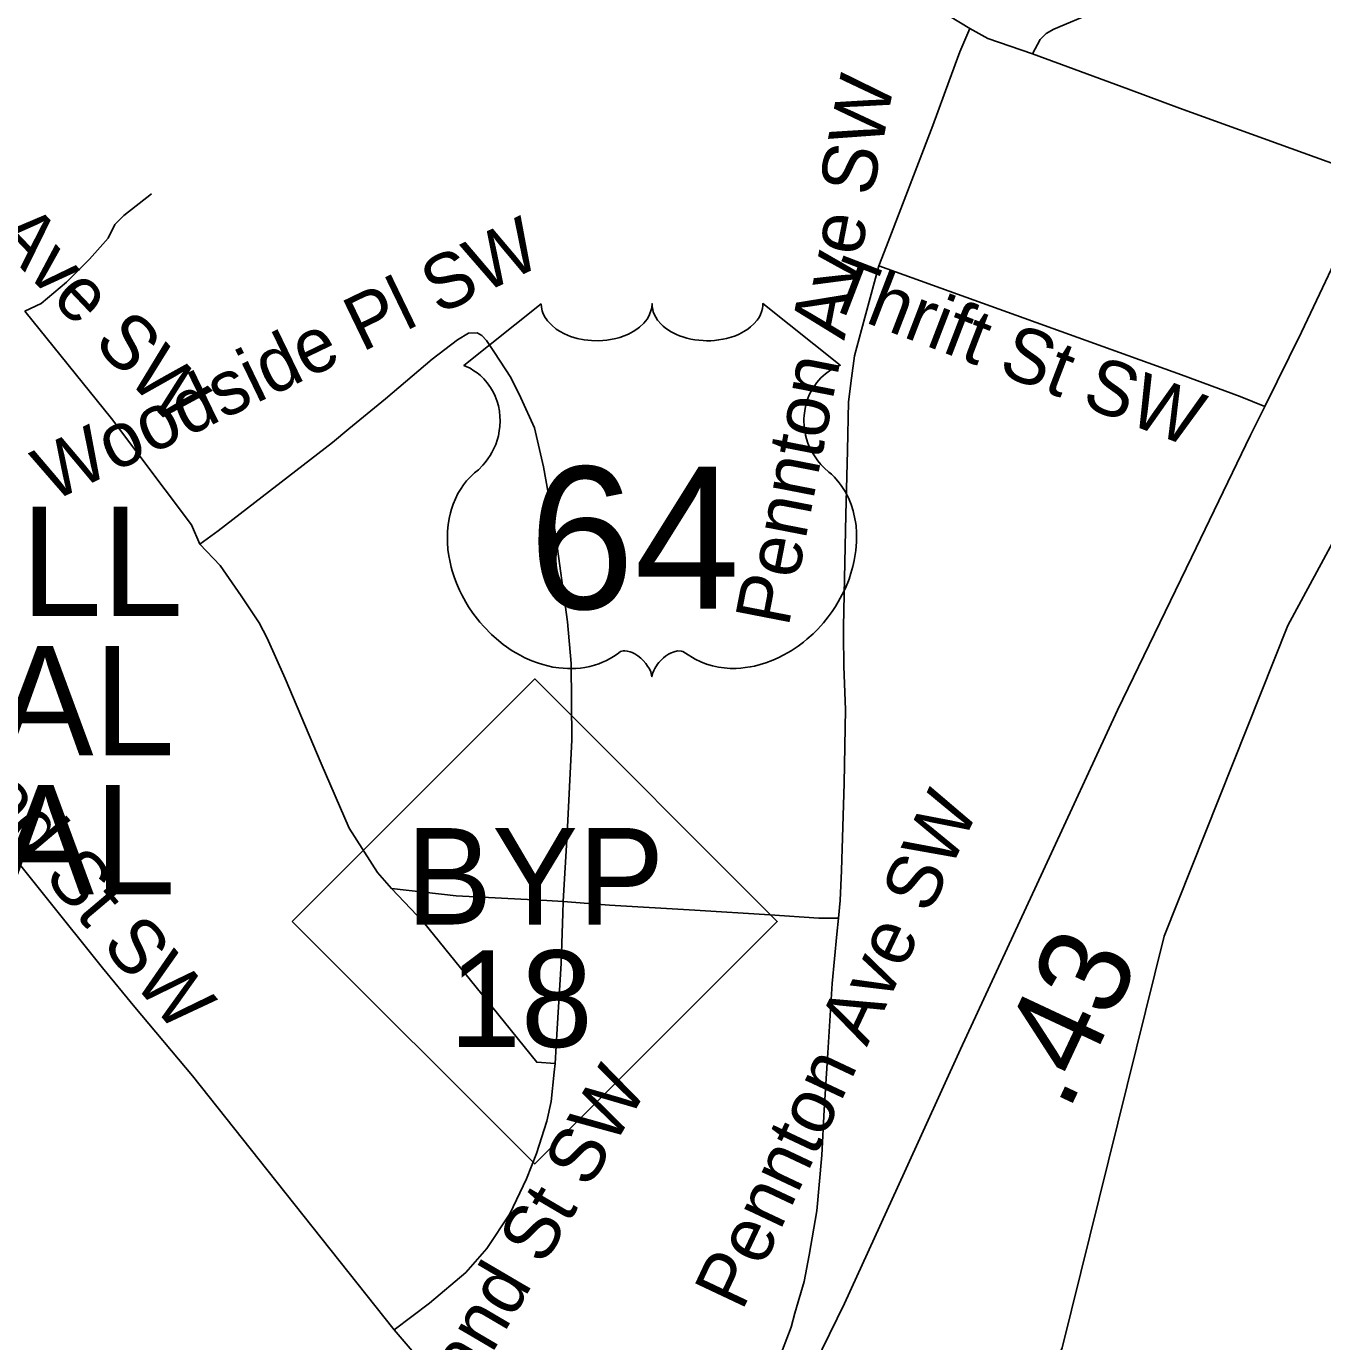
# Model space of a CAD drawing. Extents: x 1159738 to 1321356, y 736314 to 882035.
# Drawn here: x 1249831 to 1251612, y 795624 to 797430 of the extents above; entities that cross this region are included whole.
import ezdxf

# ---------------------------------------------------------------- set-up
doc = ezdxf.new("R2010")
doc.units = 0
for name, color, linetype in [('Exist Cultural Hospital Label', 7, 'Continuous'), ('Exist Hydrographic Creek Single Shore', 7, 'Continuous'), ('Exist Road Non-System Type 51', 7, 'Continuous'), ('Exist Road Non-System Type 51 Label', 7, 'Continuous'), ('Exist Road Primary NC Attributed', 7, 'Continuous'), ('Exist Road Primary NC Shield CELL', 7, 'Continuous'), ('Exist Road Primary NC Shield Number Label', 7, 'Continuous'), ('Exist Road Primary US Label', 7, 'Continuous'), ('Exist Road Primary US Mileage Hundredths English Label', 7, 'Continuous'), ('Exist Road Primary US Shield CELL', 7, 'Continuous'), ('Exist Road Primary US Shield Number Label', 7, 'Continuous'), ('Exist Road Primary US UnDivided 4 Lane Attributed', 7, 'Continuous')]:
    doc.layers.add(name, color=color, linetype=linetype)

msp = doc.modelspace()

# ---------------------------------------------------------------- linework, layer by layer
at = {"layer": 'Exist Hydrographic Creek Single Shore'}
msp.add_lwpolyline([(1251002.6, 794973.7), (1251014.9, 795046.1), (1251253.9, 795615.8), (1251393.9, 796180.9), (1251563.9, 796607.5), (1251857.9, 797151.9)], dxfattribs=at)
at = {"layer": 'Exist Road Non-System Type 51'}
for points in [[(1251604.6, 797615.2), (1251571.4, 797589.3), (1251529.8, 797555.4), (1251511.3, 797539.4), (1251502.3, 797533), (1251488.9, 797525.3), (1251478.6, 797518.9), (1251458.1, 797508.6), (1251413.3, 797493.2), (1251296.8, 797449), (1251242.4, 797426), (1251232.1, 797420.2), (1251223.8, 797411.9), (1251213, 797392.2)], [(1251127, 797427), (1251113.3, 797394.8), (1251098.8, 797355.3), (1251076.3, 797293.7), (1251012.8, 797128.4), (1251002.1, 797101.4)], [(1249829.5, 797038.9), (1249851.9, 797049.7), (1249886.8, 797078.9), (1249918.2, 797110.2), (1249944, 797139.3), (1249953.1, 797158.1), (1249965.6, 797170.5), (1250003.4, 797200.1)], [(1251002.1, 797101.4), (1250996.4, 797079), (1250978.5, 797013.1), (1250968.9, 796977.7), (1250964.4, 796946.9), (1250960.6, 796914.3), (1250959, 796847.5), (1250956.9, 796759.2), (1250953.6, 796606.2), (1250953.5, 796595.1)], [(1251002.1, 797101.4), (1251417.8, 796951.6), (1251498.5, 796921.9), (1251532.3, 796908.2)], [(1249829.5, 797038.9), (1249948.5, 796891.5), (1250058.1, 796745.5), (1250069.8, 796718.9)], [(1250568.8, 796228.3), (1250574.2, 796321.1), (1250580.8, 796450.5), (1250579.5, 796555.4), (1250574.6, 796612.4), (1250557.8, 796735.8), (1250541.8, 796825.1), (1250529.4, 796878.6), (1250510.7, 796919.9), (1250496.9, 796947.9), (1250474.3, 796982.4), (1250463.2, 796998.8), (1250457, 797005.5), (1250450.4, 797009.1), (1250438.8, 797008.6), (1250423.7, 796999.7), (1250388.7, 796973.1), (1250324.7, 796918.4), (1250274.3, 796877.2), (1250251.7, 796858.6), (1250095, 796737.3), (1250069.8, 796718.9)], [(1249443.1, 796743.9), (1249495, 796686.7), (1249551.9, 796614.3), (1249628.2, 796519.4), (1249690.5, 796441.6), (1249781, 796330.4), (1249936.2, 796137.4), (1249980.7, 796083.4), (1250059.7, 795989.2), (1250174.1, 795845), (1250336.7, 795640.5)], [(1250069.8, 796718.9), (1250097.5, 796689.7), (1250126.6, 796648.2), (1250151.4, 796611.1), (1250162.3, 796590), (1250187, 796534.6), (1250236.4, 796417.8), (1250275, 796329), (1250313.5, 796268.2), (1250333.1, 796246.3)], [(1250953.5, 796595.1), (1250954, 796551.3), (1250956.5, 796492), (1250954.4, 796390.7), (1250951, 796270.9), (1250949, 796229.9), (1250946.9, 796205.7)], [(1250568.8, 796228.3), (1250546.2, 796229.6), (1250421.8, 796236.1), (1250333.1, 796246.3)], [(1250333.1, 796246.3), (1250376.7, 796200), (1250470.5, 796084.3), (1250532.3, 796007.8), (1250557.8, 796006.1)], [(1250557.8, 796006.1), (1250560.4, 796053.4), (1250565.7, 796143.7), (1250568.4, 796212.1), (1250568.8, 796228.3)], [(1250568.8, 796228.3), (1250632.3, 796223.4), (1250749.5, 796216.3), (1250852.5, 796210.1), (1250919.8, 796205.7), (1250946.9, 796205.7)], [(1250946.9, 796205.7), (1250944.4, 796183.6), (1250938.1, 796115.7), (1250931.9, 796020.6), (1250927.3, 795942.2), (1250924, 795880), (1250916.9, 795803.7), (1250906.5, 795743), (1250899.4, 795706.9), (1250887, 795663.2), (1250881.6, 795643.8), (1250863.7, 795597.1), (1250841.2, 795548), (1250824.6, 795513.5), (1250809.2, 795489.8), (1250781.7, 795452.7), (1250764.7, 795432), (1250740.1, 795406.2), (1250712.2, 795380.8), (1250665.2, 795340.8), (1250629.1, 795312.6), (1250616.2, 795304.3)], [(1250336.7, 795640.5), (1250384.9, 795676.9), (1250435.2, 795719.2), (1250463.7, 795752.2), (1250495.6, 795799.6), (1250518.3, 795847.7), (1250532.1, 795882.4), (1250546.3, 795926.6), (1250552, 795953.9), (1250556.1, 795994), (1250557.8, 796006.1)], [(1250336.7, 795640.5), (1250377.7, 795592.4), (1250436.5, 795526.9), (1250616.2, 795304.3)]]:
    msp.add_lwpolyline(points, dxfattribs=at)
at = {"layer": 'Exist Road Primary NC Attributed'}
msp.add_lwpolyline([(1251099.3, 797444.2), (1251127, 797427), (1251152, 797413.3), (1251213, 797392.2), (1251344.9, 797343.6), (1251415.1, 797317.7), (1251667.4, 797226.8)], dxfattribs=at)
at = {"layer": 'Exist Road Primary NC Shield CELL'}
msp.add_lwpolyline([(1250196.6, 796201.1), (1250529.6, 796534.1), (1250862.6, 796201.1), (1250529.6, 795868.1)], close=True, dxfattribs=at)
at = {"layer": 'Exist Road Primary US Shield CELL'}
msp.add_lwpolyline([(1250538.6, 797049), (1250538.9, 797044.6), (1250540, 797039.4), (1250540.8, 797036.7), (1250543.2, 797031.6), (1250547.2, 797025.5), (1250552.9, 797019.5), (1250559.2, 797014.3), (1250563.5, 797011.5), (1250570.7, 797007.7), (1250578.9, 797004.2), (1250588.1, 797001.6), (1250597.5, 796999.7), (1250607.7, 796998.5), (1250617.8, 796998.4), (1250628.7, 796999.2), (1250640.8, 797001.5), (1250646.4, 797002.9), (1250652.6, 797005.1), (1250658.3, 797007.5), (1250664.7, 797010.9), (1250669.8, 797014.1), (1250673.7, 797017), (1250679.4, 797022.4), (1250683.9, 797028), (1250685.8, 797031.1), (1250687.4, 797034.2), (1250689.6, 797040.6), (1250690.3, 797043.4), (1250690.7, 797049.3), (1250691.1, 797044.3), (1250691.6, 797041.3), (1250692.4, 797038.2), (1250693.6, 797035), (1250695.9, 797030.5), (1250698.4, 797026.7), (1250703.2, 797021.2), (1250706.1, 797018.4), (1250708.8, 797016.2), (1250716, 797011.2), (1250724.5, 797007), (1250728.6, 797005.1), (1250732.9, 797003.6), (1250738.3, 797002), (1250743.9, 797000.7), (1250749.4, 796999.7), (1250755, 796998.9), (1250760.8, 796998.5), (1250765.5, 796998.4), (1250771.3, 796998.4), (1250776.6, 796998.7), (1250782.1, 796999.4), (1250788.1, 797000.4), (1250792.9, 797001.4), (1250799.3, 797003.1), (1250805.1, 797005.2), (1250810.2, 797007.4), (1250816.8, 797010.9), (1250822.1, 797014.2), (1250826, 797017.3), (1250830.7, 797021.6), (1250835.1, 797026.7), (1250837.6, 797030.4), (1250839.5, 797034.2), (1250841.2, 797038.2), (1250842.2, 797042.5), (1250842.7, 797046.2), (1250842.8, 797049.4), (1250949.1, 796964.7), (1250946.6, 796963.8), (1250940.8, 796960.9), (1250936.2, 796958.2), (1250928.9, 796953.1), (1250925.8, 796950.3), (1250922.6, 796947.3), (1250919.7, 796944.2), (1250917.2, 796941.2), (1250914.1, 796936.9), (1250911.4, 796932.7), (1250908.7, 796928), (1250906.7, 796923.9), (1250903.4, 796915.3), (1250901.8, 796909.9), (1250900.8, 796905.4), (1250899.6, 796895.9), (1250899.3, 796891.3), (1250899.3, 796886.9), (1250899.5, 796882.2), (1250900, 796877.7), (1250900.8, 796872.9), (1250901.5, 796868.8), (1250902.8, 796863.7), (1250904.7, 796857.8), (1250907.1, 796852.1), (1250911.9, 796842.9), (1250918.2, 796833.4), (1250922.6, 796828.2), (1250927, 796823.7), (1250933.6, 796818.1), (1250937.1, 796815), (1250941.2, 796810.9), (1250947.8, 796803.2), (1250950.5, 796799.5), (1250953.3, 796795.5), (1250955.8, 796791.2), (1250958.3, 796786.7), (1250960.3, 796782.8), (1250964, 796773.7), (1250966.8, 796764.8), (1250968, 796760.2), (1250970, 796749.7), (1250970.8, 796744.6), (1250971.6, 796734.4), (1250971.6, 796722.1), (1250970.7, 796710.4), (1250968.5, 796696.8), (1250966.6, 796688.6), (1250963.9, 796679.1), (1250961.2, 796670.9), (1250956.3, 796658.8), (1250952, 796650), (1250946.4, 796639.7), (1250942.6, 796633.5), (1250938.1, 796626.8), (1250932.5, 796619.2), (1250926, 796611), (1250918.2, 796602.4), (1250911.8, 796596.1), (1250903.5, 796588.7), (1250898.5, 796584.5), (1250891.4, 796579.1), (1250881.6, 796572.6), (1250871.9, 796567), (1250863.7, 796562.8), (1250856.4, 796559.6), (1250847, 796556.1), (1250831.3, 796551.7), (1250825.6, 796550.5), (1250818.8, 796549.5), (1250812.5, 796548.9), (1250806.3, 796548.5), (1250798, 796548.5), (1250789.8, 796549.2), (1250782, 796550.3), (1250773.9, 796552), (1250765.5, 796554.5), (1250757.8, 796557.5), (1250750, 796561.3), (1250736.8, 796569.6), (1250733, 796571.6), (1250730.9, 796572.2), (1250725.8, 796572.5), (1250721, 796571.4), (1250716.1, 796569.5), (1250713.2, 796567.9), (1250709.3, 796565.4), (1250706.3, 796563), (1250702.6, 796559.5), (1250700.1, 796556.6), (1250698.2, 796554.4), (1250694.5, 796548.5), (1250693.2, 796545.8), (1250691.8, 796542.2), (1250690.6, 796536.9), (1250688.9, 796543.6), (1250687, 796548), (1250684.7, 796551.7), (1250682.3, 796555.1), (1250678.6, 796559.3), (1250675.3, 796562.5), (1250671.3, 796565.8), (1250667, 796568.4), (1250663.6, 796570.1), (1250660.5, 796571.3), (1250656.6, 796572.3), (1250653.5, 796572.5), (1250650.9, 796572.5), (1250647.4, 796571.6), (1250642.6, 796568.2), (1250638, 796565), (1250633.1, 796562), (1250627.2, 796558.8), (1250622.8, 796556.8), (1250617.7, 796554.8), (1250611.7, 796552.8), (1250605.1, 796551.1), (1250598.4, 796549.8), (1250592.5, 796548.8), (1250586.2, 796548.3), (1250580.5, 796548.1), (1250574.5, 796548.2), (1250568.9, 796548.6), (1250562.5, 796549.2), (1250554.4, 796550.3), (1250547.8, 796551.9), (1250540.7, 796553.7), (1250533.5, 796556), (1250525.8, 796559), (1250516.1, 796563.2), (1250509.4, 796566.6), (1250498.8, 796572.7), (1250486.4, 796581.3), (1250477, 796588.9), (1250470.1, 796595.1), (1250460, 796605.4), (1250454.1, 796612.1), (1250444.8, 796624.2), (1250438.8, 796632.9), (1250435, 796639.3), (1250429.3, 796649.6), (1250426.2, 796656.1), (1250422.2, 796665.5), (1250419, 796674.1), (1250416.4, 796682.3), (1250415, 796687.5), (1250413, 796696.6), (1250411.7, 796703.1), (1250410.5, 796711.9), (1250409.9, 796721.3), (1250409.8, 796729.9), (1250410, 796737), (1250410.8, 796745.4), (1250412.2, 796754.3), (1250413.9, 796761.9), (1250415.4, 796767.3), (1250417.7, 796774), (1250420.7, 796781.3), (1250424.2, 796788.4), (1250427.6, 796794.2), (1250431.8, 796800.5), (1250435.9, 796805.8), (1250441.3, 796811.7), (1250447, 796817.1), (1250452.2, 796821.3), (1250458.3, 796827.4), (1250461.5, 796831), (1250465.4, 796836.1), (1250468.4, 796840.8), (1250470.9, 796845), (1250474.1, 796851.2), (1250476.1, 796855.9), (1250478.5, 796863), (1250479.7, 796868), (1250481, 796874.5), (1250481.8, 796880.6), (1250482.1, 796888.2), (1250481.9, 796894.5), (1250481.1, 796901.8), (1250479.7, 796908.9), (1250478.1, 796915), (1250475.4, 796922.1), (1250473, 796927.2), (1250469, 796934.2), (1250464.4, 796940.6), (1250459.8, 796945.9), (1250455, 796950.6), (1250450.5, 796954.1), (1250446.2, 796957.2), (1250440.8, 796960.5), (1250435.6, 796963.1), (1250432.3, 796964.4)], close=True, dxfattribs=at)
at = {"layer": 'Exist Road Primary US UnDivided 4 Lane Attributed'}
msp.add_lwpolyline([(1250694.7, 795159.1), (1250716, 795197.4), (1250806.7, 795377.6), (1250883.3, 795529.5), (1250954.8, 795676.3), (1251037.6, 795856.9), (1251114.1, 796025.5), (1251228, 796270.7), (1251330.1, 796491.1), (1251431.4, 796700.6), (1251512.4, 796868.9), (1251532.3, 796908.2), (1251582.6, 797010), (1251656.1, 797165.6), (1251681.5, 797221.8)], dxfattribs=at)

# ---------------------------------------------------------------- texts
at = {"layer": 'Exist Cultural Hospital Label'}
for s, p in [('CALDWELL ', (1248965.4, 796620.3)), ('MEMORIAL ', (1248965.4, 796429.3)), ('HOSPITAL', (1249044.1, 796238.3))]:
    msp.add_text(s, height=150, dxfattribs=at).set_placement(p)
at = {"layer": 'Exist Road Non-System Type 51 Label'}
for s, rotation, p in [('Hibriten Ave SW', 313.5544, (1249526.4, 797411)), ('Pennton Ave SW', 78.9864, (1250878, 796603.9)), ('Woodside Pl SW', 25.8112, (1249865.7, 796776)), ('Thrift St SW', 338.94, (1250924.6, 797046.1)), ('Norwood St SW', 310.2184, (1249577.1, 796590)), ('Highland St SW', 59.5441, (1250326.6, 795361.7))]:
    msp.add_text(s, height=75, rotation=rotation, dxfattribs=at).set_placement(p)
at = {"layer": 'Exist Road Primary NC Shield Number Label'}
for s, p in [('BYP', (1250352.9, 796196.8)), ('18', (1250412.1, 796028.7))]:
    msp.add_text(s, height=132.5, dxfattribs=at).set_placement(p)
at = {"layer": 'Exist Road Primary US Label'}
msp.add_text('Pennton Ave SW', height=75, rotation=64.7581, dxfattribs=at).set_placement((1250814.3, 795664.7))
at = {"layer": 'Exist Road Primary US Mileage Hundredths English Label'}
msp.add_text('.43', height=125, rotation=64.8919, dxfattribs=at).set_placement((1251262.1, 795938))
at = {"layer": 'Exist Road Primary US Shield Number Label'}
msp.add_text('64', height=195, dxfattribs=at).set_placement((1250521.5, 796630.3))

doc.saveas('drawing.dxf')
